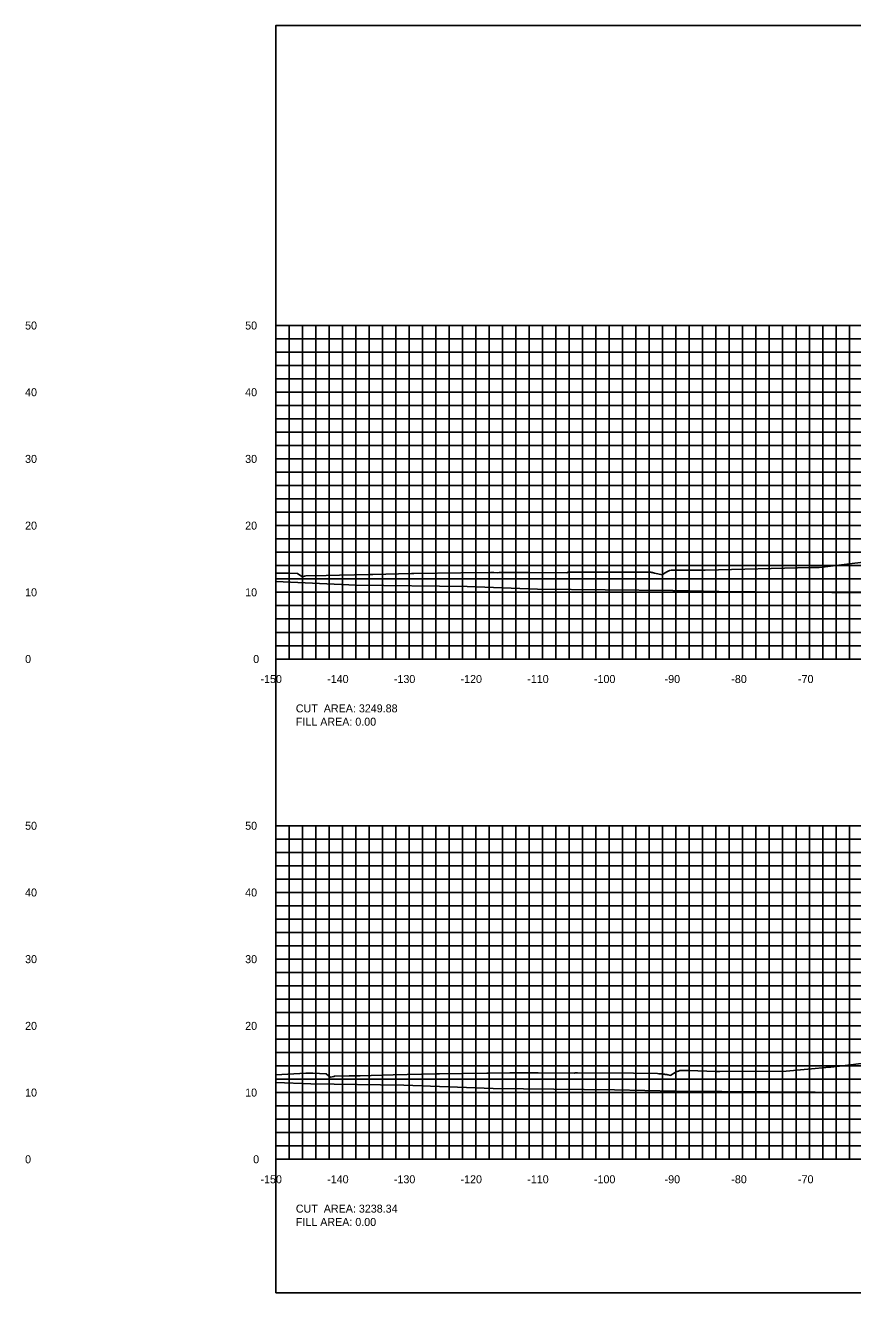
# Model space of a CAD drawing. Extents: x 1800880 to 1818864, y 245271 to 250560.
# Drawn here: x 1811725.3 to 1811849.3, y 250355.3 to 250545.3 of the extents above; entities that cross this region are included whole.
import ezdxf

# ---------------------------------------------------------------- set-up
doc = ezdxf.new("R2010")
doc.units = 0
for name, color, linetype in [('33', 7, 'Continuous'), ('CL-CNST', 7, 'Continuous'), ('DESIGN - DRAINAGE - Bridges', 7, 'Continuous'), ('DRAINAGETXT', 7, 'Continuous'), ('Level 37', 7, 'Continuous'), ('Level 46', 7, 'Continuous'), ('Level 62', 7, 'Continuous')]:
    doc.layers.add(name, color=color, linetype=linetype)

msp = doc.modelspace()

# ---------------------------------------------------------------- linework, layer by layer
at = {"layer": 'CL-CNST'}
for points in [[(1811762.82, 250463.21), (1811764.82, 250463.17), (1811766.08, 250463.14), (1811766.7, 250462.7), (1811766.77, 250462.65), (1811766.91, 250462.68), (1811766.97, 250462.69), (1811767.1, 250462.73), (1811767.31, 250462.78), (1811770.37, 250462.85), (1811772.38, 250462.89), (1811776.85, 250462.99), (1811777.35, 250463), (1811783.14, 250463.12), (1811783.29, 250463.12), (1811783.51, 250463.13), (1811790.56, 250463.22), (1811794.99, 250463.27), (1811795.5, 250463.27), (1811796.09, 250463.26), (1811796.33, 250463.27), (1811798.55, 250463.28), (1811800.56, 250463.29), (1811800.66, 250463.29), (1811806.48, 250463.26), (1811806.67, 250463.33), (1811806.69, 250463.33), (1811806.71, 250463.33), (1811806.73, 250463.33), (1811806.76, 250463.33), (1811806.79, 250463.33), (1811806.82, 250463.33), (1811806.85, 250463.33), (1811806.95, 250463.34), (1811806.95, 250463.34), (1811806.96, 250463.34), (1811806.98, 250463.33), (1811806.99, 250463.33), (1811807, 250463.33), (1811807, 250463.33), (1811807.01, 250463.33), (1811807.02, 250463.33), (1811807.02, 250463.33), (1811807.03, 250463.33), (1811807.83, 250463.32), (1811817.49, 250463.32), (1811819.07, 250463.34), (1811819.17, 250463.31), (1811819.3, 250463.28), (1811819.4, 250463.25), (1811819.49, 250463.22), (1811819.57, 250463.2), (1811819.64, 250463.18), (1811820.73, 250462.93), (1811820.96, 250463.08), (1811821.44, 250463.39), (1811821.86, 250463.6), (1811822.11, 250463.63), (1811822.13, 250463.63), (1811822.51, 250463.63), (1811822.63, 250463.63), (1811826.82, 250463.64), (1811827.2, 250463.64), (1811843.06, 250464.02), (1811843.63, 250464.05), (1811843.67, 250464.05), (1811844.26, 250464.05), (1811844.3, 250464.05), (1811844.79, 250464.08), (1811844.8, 250464.08), (1811851.69, 250464.96)], [(1811762.82, 250387.98), (1811767.32, 250388.25), (1811767.92, 250388.24), (1811768.36, 250388.24), (1811770.35, 250388.13), (1811770.73, 250387.84), (1811771.02, 250387.63), (1811771.5, 250387.73), (1811771.64, 250387.76), (1811773.83, 250387.81), (1811774.65, 250387.83), (1811775.47, 250387.85), (1811780.4, 250387.97), (1811786.78, 250388.12), (1811786.96, 250388.12), (1811787.34, 250388.13), (1811794.45, 250388.22), (1811794.74, 250388.22), (1811797.93, 250388.26), (1811798.4, 250388.26), (1811801.43, 250388.28), (1811802.15, 250388.26), (1811807.57, 250388.22), (1811807.68, 250388.26), (1811807.7, 250388.26), (1811807.71, 250388.26), (1811807.72, 250388.26), (1811807.74, 250388.26), (1811807.75, 250388.26), (1811807.77, 250388.26), (1811807.79, 250388.26), (1811808.01, 250388.29), (1811808.04, 250388.29), (1811808.04, 250388.29), (1811816.45, 250388.22), (1811820.06, 250388.18), (1811820.26, 250388.15), (1811820.65, 250388.11), (1811820.91, 250388.08), (1811821.08, 250388.06), (1811821.22, 250388.05), (1811821.32, 250388.04), (1811821.4, 250388.03), (1811821.45, 250388.02), (1811821.46, 250388.02), (1811821.51, 250388.01), (1811821.54, 250388), (1811821.58, 250387.99), (1811821.6, 250387.98), (1811821.63, 250387.98), (1811821.65, 250387.97), (1811821.98, 250387.89), (1811822.05, 250387.94), (1811822.69, 250388.35), (1811822.87, 250388.44), (1811823.16, 250388.54), (1811823.22, 250388.55), (1811823.42, 250388.61), (1811823.62, 250388.61), (1811823.92, 250388.61), (1811824.29, 250388.61), (1811824.77, 250388.61), (1811828.8, 250388.49), (1811829.02, 250388.49), (1811829.4, 250388.48), (1811839.33, 250388.51), (1811845.86, 250389.11), (1811846.06, 250389.11), (1811849.06, 250389.5), (1811857.45, 250390.59)]]:
    msp.add_lwpolyline(points, dxfattribs=at)
at = {"layer": 'DESIGN - DRAINAGE - Bridges'}
for p, q in [((1811762.76, 250500.32), (1811762.82, 250500.32)), ((1811762.82, 250450.32), (1811762.82, 250500.32)), ((1811762.76, 250490.32), (1811762.82, 250490.32)), ((1811762.76, 250480.32), (1811762.82, 250480.32)), ((1811762.76, 250470.32), (1811762.82, 250470.32)), ((1811762.76, 250460.32), (1811762.82, 250460.32)), ((1811762.76, 250450.32), (1811762.82, 250450.32)), ((1811762.82, 250450.32), (1812062.82, 250450.32)), ((1811762.82, 250450.26), (1811762.82, 250450.32)), ((1811772.82, 250450.26), (1811772.82, 250450.32)), ((1811782.82, 250450.26), (1811782.82, 250450.32)), ((1811792.82, 250450.26), (1811792.82, 250450.32)), ((1811802.82, 250450.26), (1811802.82, 250450.32)), ((1811812.82, 250450.26), (1811812.82, 250450.32)), ((1811822.82, 250450.26), (1811822.82, 250450.32)), ((1811832.82, 250450.26), (1811832.82, 250450.32)), ((1811842.82, 250450.26), (1811842.82, 250450.32)), ((1811762.76, 250425.32), (1811762.82, 250425.32)), ((1811762.82, 250375.32), (1811762.82, 250425.32)), ((1811762.76, 250415.32), (1811762.82, 250415.32)), ((1811762.76, 250405.32), (1811762.82, 250405.32)), ((1811762.76, 250395.32), (1811762.82, 250395.32)), ((1811762.76, 250385.32), (1811762.82, 250385.32)), ((1811762.76, 250375.32), (1811762.82, 250375.32)), ((1811762.82, 250375.32), (1812062.82, 250375.32)), ((1811762.82, 250375.26), (1811762.82, 250375.32)), ((1811772.82, 250375.26), (1811772.82, 250375.32)), ((1811782.82, 250375.26), (1811782.82, 250375.32)), ((1811792.82, 250375.26), (1811792.82, 250375.32)), ((1811802.82, 250375.26), (1811802.82, 250375.32)), ((1811812.82, 250375.26), (1811812.82, 250375.32)), ((1811822.82, 250375.26), (1811822.82, 250375.32)), ((1811832.82, 250375.26), (1811832.82, 250375.32)), ((1811842.82, 250375.26), (1811842.82, 250375.32))]:
    msp.add_line(p, q, dxfattribs=at)
at = {"layer": 'Level 37'}
msp.add_lwpolyline([(1811762.82, 250355.32), (1812062.82, 250355.32), (1812062.82, 250545.32), (1811762.82, 250545.32)], close=True, dxfattribs=at)
at = {"layer": 'Level 46'}
for p, q in [((1811762.82, 250500.32), (1812062.82, 250500.32)), ((1811762.82, 250450.32), (1811762.82, 250500.32)), ((1811764.82, 250450.32), (1811764.82, 250500.32)), ((1811766.82, 250450.32), (1811766.82, 250500.32)), ((1811768.82, 250450.32), (1811768.82, 250500.32)), ((1811770.82, 250450.32), (1811770.82, 250500.32)), ((1811772.82, 250450.32), (1811772.82, 250500.32)), ((1811774.82, 250450.32), (1811774.82, 250500.32)), ((1811776.82, 250450.32), (1811776.82, 250500.32)), ((1811778.82, 250450.32), (1811778.82, 250500.32)), ((1811780.82, 250450.32), (1811780.82, 250500.32)), ((1811782.82, 250450.32), (1811782.82, 250500.32)), ((1811784.82, 250450.32), (1811784.82, 250500.32)), ((1811786.82, 250450.32), (1811786.82, 250500.32)), ((1811788.82, 250450.32), (1811788.82, 250500.32)), ((1811790.82, 250450.32), (1811790.82, 250500.32)), ((1811792.82, 250450.32), (1811792.82, 250500.32)), ((1811794.82, 250450.32), (1811794.82, 250500.32)), ((1811796.82, 250450.32), (1811796.82, 250500.32)), ((1811798.82, 250450.32), (1811798.82, 250500.32)), ((1811800.82, 250450.32), (1811800.82, 250500.32)), ((1811802.82, 250450.32), (1811802.82, 250500.32)), ((1811804.82, 250450.32), (1811804.82, 250500.32)), ((1811806.82, 250450.32), (1811806.82, 250500.32)), ((1811808.82, 250450.32), (1811808.82, 250500.32)), ((1811810.82, 250450.32), (1811810.82, 250500.32)), ((1811812.82, 250450.32), (1811812.82, 250500.32)), ((1811814.82, 250450.32), (1811814.82, 250500.32)), ((1811816.82, 250450.32), (1811816.82, 250500.32)), ((1811818.82, 250450.32), (1811818.82, 250500.32)), ((1811820.82, 250450.32), (1811820.82, 250500.32)), ((1811822.82, 250450.32), (1811822.82, 250500.32)), ((1811824.82, 250450.32), (1811824.82, 250500.32)), ((1811826.82, 250450.32), (1811826.82, 250500.32)), ((1811828.82, 250450.32), (1811828.82, 250500.32)), ((1811830.82, 250450.32), (1811830.82, 250500.32)), ((1811832.82, 250450.32), (1811832.82, 250500.32)), ((1811834.82, 250450.32), (1811834.82, 250500.32)), ((1811836.82, 250450.32), (1811836.82, 250500.32)), ((1811838.82, 250450.32), (1811838.82, 250500.32)), ((1811840.82, 250450.32), (1811840.82, 250500.32)), ((1811842.82, 250450.32), (1811842.82, 250500.32)), ((1811844.82, 250450.32), (1811844.82, 250500.32)), ((1811846.82, 250450.32), (1811846.82, 250500.32)), ((1811848.82, 250450.32), (1811848.82, 250500.32)), ((1811762.82, 250498.32), (1812062.82, 250498.32)), ((1811762.82, 250496.32), (1812062.82, 250496.32)), ((1811762.82, 250494.32), (1812062.82, 250494.32)), ((1811762.82, 250492.32), (1812062.82, 250492.32)), ((1811762.82, 250490.32), (1812062.82, 250490.32)), ((1811762.82, 250488.32), (1812062.82, 250488.32)), ((1811762.82, 250486.32), (1812062.82, 250486.32)), ((1811762.82, 250484.32), (1812062.82, 250484.32)), ((1811762.82, 250482.32), (1812062.82, 250482.32)), ((1811762.82, 250480.32), (1812062.82, 250480.32)), ((1811762.82, 250478.32), (1812062.82, 250478.32)), ((1811762.82, 250476.32), (1812062.82, 250476.32)), ((1811762.82, 250474.32), (1812062.82, 250474.32)), ((1811762.82, 250472.32), (1812062.82, 250472.32)), ((1811762.82, 250470.32), (1812062.82, 250470.32)), ((1811762.82, 250468.32), (1812062.82, 250468.32)), ((1811762.82, 250466.32), (1812062.82, 250466.32)), ((1811762.82, 250464.32), (1812062.82, 250464.32)), ((1811762.82, 250462.32), (1812062.82, 250462.32)), ((1811762.82, 250460.32), (1812062.82, 250460.32)), ((1811762.82, 250458.32), (1812062.82, 250458.32)), ((1811762.82, 250456.32), (1812062.82, 250456.32)), ((1811762.82, 250454.32), (1812062.82, 250454.32)), ((1811762.82, 250452.32), (1812062.82, 250452.32)), ((1811762.82, 250450.32), (1812062.82, 250450.32)), ((1811762.82, 250425.32), (1812062.82, 250425.32)), ((1811762.82, 250375.32), (1811762.82, 250425.32)), ((1811764.82, 250375.32), (1811764.82, 250425.32)), ((1811766.82, 250375.32), (1811766.82, 250425.32)), ((1811768.82, 250375.32), (1811768.82, 250425.32)), ((1811770.82, 250375.32), (1811770.82, 250425.32)), ((1811772.82, 250375.32), (1811772.82, 250425.32)), ((1811774.82, 250375.32), (1811774.82, 250425.32)), ((1811776.82, 250375.32), (1811776.82, 250425.32)), ((1811778.82, 250375.32), (1811778.82, 250425.32)), ((1811780.82, 250375.32), (1811780.82, 250425.32)), ((1811782.82, 250375.32), (1811782.82, 250425.32)), ((1811784.82, 250375.32), (1811784.82, 250425.32)), ((1811786.82, 250375.32), (1811786.82, 250425.32)), ((1811788.82, 250375.32), (1811788.82, 250425.32)), ((1811790.82, 250375.32), (1811790.82, 250425.32)), ((1811792.82, 250375.32), (1811792.82, 250425.32)), ((1811794.82, 250375.32), (1811794.82, 250425.32)), ((1811796.82, 250375.32), (1811796.82, 250425.32)), ((1811798.82, 250375.32), (1811798.82, 250425.32)), ((1811800.82, 250375.32), (1811800.82, 250425.32)), ((1811802.82, 250375.32), (1811802.82, 250425.32)), ((1811804.82, 250375.32), (1811804.82, 250425.32)), ((1811806.82, 250375.32), (1811806.82, 250425.32)), ((1811808.82, 250375.32), (1811808.82, 250425.32)), ((1811810.82, 250375.32), (1811810.82, 250425.32)), ((1811812.82, 250375.32), (1811812.82, 250425.32)), ((1811814.82, 250375.32), (1811814.82, 250425.32)), ((1811816.82, 250375.32), (1811816.82, 250425.32)), ((1811818.82, 250375.32), (1811818.82, 250425.32)), ((1811820.82, 250375.32), (1811820.82, 250425.32)), ((1811822.82, 250375.32), (1811822.82, 250425.32)), ((1811824.82, 250375.32), (1811824.82, 250425.32)), ((1811826.82, 250375.32), (1811826.82, 250425.32)), ((1811828.82, 250375.32), (1811828.82, 250425.32)), ((1811830.82, 250375.32), (1811830.82, 250425.32)), ((1811832.82, 250375.32), (1811832.82, 250425.32)), ((1811834.82, 250375.32), (1811834.82, 250425.32)), ((1811836.82, 250375.32), (1811836.82, 250425.32)), ((1811838.82, 250375.32), (1811838.82, 250425.32)), ((1811840.82, 250375.32), (1811840.82, 250425.32)), ((1811842.82, 250375.32), (1811842.82, 250425.32)), ((1811844.82, 250375.32), (1811844.82, 250425.32)), ((1811846.82, 250375.32), (1811846.82, 250425.32)), ((1811848.82, 250375.32), (1811848.82, 250425.32)), ((1811762.82, 250423.32), (1812062.82, 250423.32)), ((1811762.82, 250421.32), (1812062.82, 250421.32)), ((1811762.82, 250419.32), (1812062.82, 250419.32)), ((1811762.82, 250417.32), (1812062.82, 250417.32)), ((1811762.82, 250415.32), (1812062.82, 250415.32)), ((1811762.82, 250413.32), (1812062.82, 250413.32)), ((1811762.82, 250411.32), (1812062.82, 250411.32)), ((1811762.82, 250409.32), (1812062.82, 250409.32)), ((1811762.82, 250407.32), (1812062.82, 250407.32)), ((1811762.82, 250405.32), (1812062.82, 250405.32)), ((1811762.82, 250403.32), (1812062.82, 250403.32)), ((1811762.82, 250401.32), (1812062.82, 250401.32)), ((1811762.82, 250399.32), (1812062.82, 250399.32)), ((1811762.82, 250397.32), (1812062.82, 250397.32)), ((1811762.82, 250395.32), (1812062.82, 250395.32)), ((1811762.82, 250393.32), (1812062.82, 250393.32)), ((1811762.82, 250391.32), (1812062.82, 250391.32)), ((1811762.82, 250389.32), (1812062.82, 250389.32)), ((1811762.82, 250387.32), (1812062.82, 250387.32)), ((1811762.82, 250385.32), (1812062.82, 250385.32)), ((1811762.82, 250383.32), (1812062.82, 250383.32)), ((1811762.82, 250381.32), (1812062.82, 250381.32)), ((1811762.82, 250379.32), (1812062.82, 250379.32)), ((1811762.82, 250377.32), (1812062.82, 250377.32)), ((1811762.82, 250375.32), (1812062.82, 250375.32))]:
    msp.add_line(p, q, dxfattribs=at)
at = {"layer": 'Level 62'}
for points in [[(1811762.82, 250461.93), (1811774.88, 250461.4), (1811791.5, 250461.18), (1811802.06, 250460.78), (1811822.33, 250460.58), (1811829.25, 250460.42), (1811851.86, 250460.25)], [(1811762.82, 250386.85), (1811768.08, 250386.62), (1811782.03, 250386.44), (1811795.39, 250385.93), (1811813.62, 250385.74), (1811822.69, 250385.54), (1811843.69, 250385.37), (1811849.99, 250385.3)]]:
    msp.add_lwpolyline(points, dxfattribs=at)

# ---------------------------------------------------------------- texts
for s, p in [('-150', (1811760.52, 250446.72)), ('-140', (1811770.52, 250446.72)), ('-130', (1811780.52, 250446.72)), ('-120', (1811790.52, 250446.72)), ('-110', (1811800.52, 250446.72)), ('-100', (1811810.52, 250446.72)), ('-90', (1811821.12, 250446.72)), ('-80', (1811831.12, 250446.72)), ('-70', (1811841.12, 250446.72)), ('-150', (1811760.52, 250371.72)), ('-140', (1811770.52, 250371.72)), ('-130', (1811780.52, 250371.72)), ('-120', (1811790.52, 250371.72)), ('-110', (1811800.52, 250371.72)), ('-100', (1811810.52, 250371.72)), ('-90', (1811821.12, 250371.72)), ('-80', (1811831.12, 250371.72)), ('-70', (1811841.12, 250371.72))]:
    msp.add_text(s, height=1.2).set_placement(p)
at = {"layer": '33'}
for s, p in [('50', (1811725.22, 250499.72)), ('50', (1811758.22, 250499.72)), ('40', (1811725.22, 250489.72)), ('40', (1811758.22, 250489.72)), ('30', (1811725.22, 250479.72)), ('30', (1811758.22, 250479.72)), ('20', (1811725.22, 250469.72)), ('20', (1811758.22, 250469.72)), ('10', (1811725.22, 250459.72)), ('10', (1811758.22, 250459.72)), ('0', (1811725.22, 250449.72)), ('0', (1811759.42, 250449.72)), ('50', (1811725.22, 250424.72)), ('50', (1811758.22, 250424.72)), ('40', (1811725.22, 250414.72)), ('40', (1811758.22, 250414.72)), ('30', (1811725.22, 250404.72)), ('30', (1811758.22, 250404.72)), ('20', (1811725.22, 250394.72)), ('20', (1811758.22, 250394.72)), ('10', (1811725.22, 250384.72)), ('10', (1811758.22, 250384.72)), ('0', (1811725.22, 250374.72)), ('0', (1811759.42, 250374.72))]:
    msp.add_text(s, height=1.2, dxfattribs=at).set_placement(p)
at = {"layer": 'DESIGN - DRAINAGE - Bridges'}
for p in [(1811762.82, 250450.32), (1811762.82, 250375.32)]:
    msp.add_text('-', height=0.0001, dxfattribs=at).set_placement(p)
at = {"layer": 'DRAINAGETXT'}
for s, p in [('CUT  AREA: 3249.88', (1811765.82, 250442.32)), ('FILL AREA: 0.00', (1811765.82, 250440.32)), ('CUT  AREA: 3238.34', (1811765.82, 250367.32)), ('FILL AREA: 0.00', (1811765.82, 250365.32))]:
    msp.add_text(s, height=1.2, dxfattribs=at).set_placement(p)

doc.saveas('drawing.dxf')
